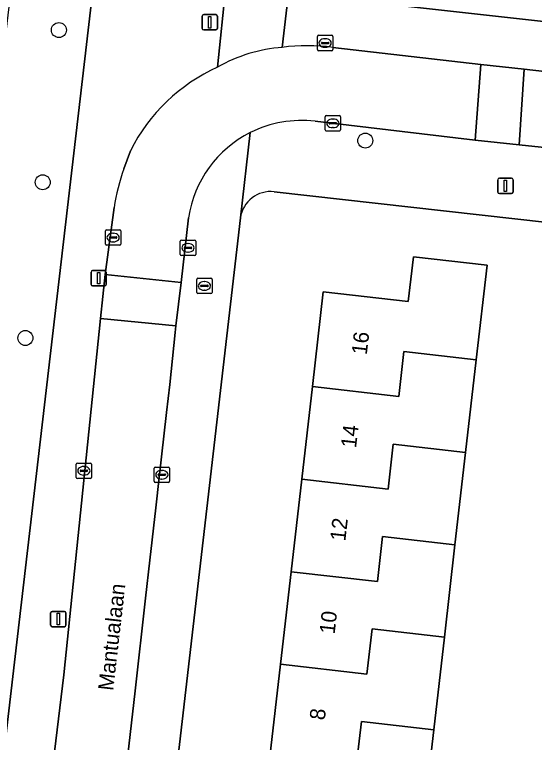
# Model space of a CAD drawing. Extents: x 162082 to 163401, y 388089 to 388636.
# Drawn here: x 162647.25 to 162681.06, y 388132.52 to 388179.87 of the extents above; entities that cross this region are included whole.
import ezdxf

# ---------------------------------------------------------------- set-up
doc = ezdxf.new("R2010")
doc.units = 0
for name, color, linetype in [('IMGEO_Boom', 7, 'Continuous'), ('IMGEO_Brandkraan', 7, 'Continuous'), ('IMGEO_Erf', 7, 'Continuous'), ('IMGEO_Groenvoorziening', 7, 'Continuous'), ('IMGEO_Kolk', 7, 'Continuous'), ('IMGEO_Lichtmast', 7, 'Continuous'), ('IMGEO_Openbare_ruimte_label', 7, 'Continuous'), ('IMGEO_Pand', 7, 'Continuous'), ('IMGEO_Pand_nummerreeks', 7, 'Continuous'), ('IMGEO_Rijbaan_lokaal_open', 7, 'Continuous'), ('IMGEO_Voetpad_open', 7, 'Continuous')]:
    doc.layers.add(name, color=color, linetype=linetype)

msp = doc.modelspace()

# ---------------------------------------------------------------- linework, layer by layer
at = {"layer": 'IMGEO_Boom'}
for centre in [(162650.136, 388178.86), (162670.063, 388171.667), (162649.084, 388168.958), (162647.956, 388158.827)]:
    msp.add_circle(centre, 0.489, dxfattribs=at)
at = {"layer": 'IMGEO_Brandkraan'}
for p, q in [((162659.097, 388161.79), (162659.097, 388162.642)), ((162659.172, 388162.716), (162660.024, 388162.716)), ((162659.585, 388162.496), (162659.61, 388162.496)), ((162660.098, 388162.642), (162660.098, 388161.79)), ((162659.356, 388162.21), (162659.356, 388162.222)), ((162659.794, 388162.173), (162659.396, 388162.173)), ((162659.399, 388162.259), (162659.797, 388162.259)), ((162659.608, 388161.936), (162659.583, 388161.936)), ((162659.84, 388162.222), (162659.84, 388162.21)), ((162660.024, 388161.716), (162659.172, 388161.716))]:
    msp.add_line(p, q, dxfattribs=at)
for points in [[(162659.097, 388161.79), (162659.097, 388162.642)], [(162659.172, 388162.716), (162660.024, 388162.716)], [(162660.098, 388162.642), (162660.098, 388161.79)], [(162660.024, 388161.716), (162659.172, 388161.716)]]:
    msp.add_lwpolyline(points, dxfattribs=at)
for centre, radius, start, end in [((162659.174, 388162.64), 0.0765, 91.552, 178.448), ((162659.174, 388162.64), 0.0765, 91.552, 178.448), ((162660.022, 388162.64), 0.0765, 1.552, 88.448), ((162660.022, 388162.64), 0.0765, 1.552, 88.448), ((162659.396, 388162.219), 0.0403, 85.8775, 175.7526), ((162659.393, 388162.209), 0.0366, 178.938, 274.7102), ((162659.797, 388162.216), 0.043, 264.8664, 352.4533), ((162659.801, 388162.221), 0.0386, 1.7309, 96.639), ((162659.174, 388161.792), 0.0765, 181.552, 268.448), ((162659.174, 388161.792), 0.0765, 181.552, 268.448), ((162660.022, 388161.792), 0.0765, 271.552, 358.448), ((162660.022, 388161.792), 0.0765, 271.552, 358.448)]:
    msp.add_arc(centre, radius, start, end, dxfattribs=at)
for centre, major_axis, ratio, start_param, end_param in [((162659.584, 388162.216), (-0.387, 0.002), 0.722429, 4.712389, 7.853982), ((162659.609, 388162.216), (-0.39, 0.002), 0.717154, 1.570796, 4.712389)]:
    msp.add_ellipse(centre, major_axis=major_axis, ratio=ratio, start_param=start_param, end_param=end_param, dxfattribs=at)
at = {"layer": 'IMGEO_Erf'}
for points in [[(162684.587, 388129.167), (162684.969, 388132.561), (162682.683, 388132.816), (162683.123, 388136.749), (162685.41, 388136.493), (162685.873, 388140.615), (162683.681, 388140.86), (162684.087, 388144.488), (162686.28, 388144.243), (162688.677, 388165.591), (162664.145, 388168.344)], [(162661.941, 388166.636), (162655.964, 388114.983), (162655.74, 388113.043)], [(162657.492, 388110.617), (162662.214, 388110.161), (162662.574, 388113.29), (162661.759, 388113.384), (162662.469, 388119.553), (162663.161, 388125.571), (162663.853, 388131.589), (162664.545, 388137.607), (162665.238, 388143.626), (162665.93, 388149.644), (162666.622, 388155.663), (162667.332, 388161.831), (162672.859, 388161.195), (162673.195, 388164.118), (162677.989, 388163.566), (162677.28, 388157.402)], [(162677.28, 388157.402), (162676.588, 388151.388), (162675.896, 388145.373), (162675.205, 388139.359), (162674.513, 388133.345), (162673.821, 388127.33)]]:
    msp.add_lwpolyline(points, dxfattribs=at)
msp.add_arc((162663.922, 388166.356), 2.001, 83.5955, 171.9527, dxfattribs=at)
at = {"layer": 'IMGEO_Groenvoorziening'}
for points in [[(162703.27, 388182.157), (162665.601, 388186.69), (162665.064, 388181.271), (162702.709, 388177.08)], [(162652.348, 388181.486), (162647.106, 388182.185), (162640.919, 388131.009), (162646.317, 388129.731)]]:
    msp.add_lwpolyline(points, close=True, dxfattribs=at)
at = {"layer": 'IMGEO_Kolk'}
for p, q in [((162666.948, 388177.591), (162666.948, 388178.443)), ((162667.023, 388178.517), (162667.875, 388178.517)), ((162667.949, 388178.443), (162667.949, 388177.591)), ((162667.207, 388178.011), (162667.207, 388178.023)), ((162667.645, 388177.974), (162667.247, 388177.974)), ((162667.25, 388178.06), (162667.648, 388178.06)), ((162667.436, 388178.297), (162667.461, 388178.297)), ((162667.691, 388178.023), (162667.691, 388178.011)), ((162667.875, 388177.517), (162667.023, 388177.517)), ((162667.459, 388177.737), (162667.434, 388177.737)), ((162667.454, 388172.367), (162667.454, 388173.219)), ((162667.529, 388173.293), (162668.381, 388173.293)), ((162668.455, 388173.219), (162668.455, 388172.367)), ((162667.713, 388172.787), (162667.713, 388172.799)), ((162668.151, 388172.75), (162667.753, 388172.75)), ((162667.756, 388172.836), (162668.154, 388172.836)), ((162667.942, 388173.073), (162667.967, 388173.073)), ((162668.197, 388172.799), (162668.197, 388172.787)), ((162668.381, 388172.293), (162667.529, 388172.293)), ((162667.965, 388172.513), (162667.94, 388172.513)), ((162653.165, 388164.937), (162653.165, 388165.789)), ((162653.24, 388165.863), (162654.092, 388165.863)), ((162653.653, 388165.643), (162653.678, 388165.643)), ((162654.166, 388165.789), (162654.166, 388164.937)), ((162653.424, 388165.357), (162653.424, 388165.369)), ((162653.862, 388165.32), (162653.464, 388165.32)), ((162653.467, 388165.406), (162653.865, 388165.406)), ((162653.908, 388165.369), (162653.908, 388165.357)), ((162658.106, 388165.193), (162658.958, 388165.193)), ((162654.092, 388164.863), (162653.24, 388164.863)), ((162653.676, 388165.083), (162653.651, 388165.083)), ((162658.031, 388164.267), (162658.031, 388165.119)), ((162658.29, 388164.687), (162658.29, 388164.699)), ((162658.333, 388164.736), (162658.731, 388164.736)), ((162658.519, 388164.973), (162658.544, 388164.973)), ((162658.774, 388164.699), (162658.774, 388164.687)), ((162659.032, 388165.119), (162659.032, 388164.267)), ((162658.958, 388164.193), (162658.106, 388164.193)), ((162658.728, 388164.65), (162658.33, 388164.65)), ((162658.542, 388164.413), (162658.517, 388164.413)), ((162651.261, 388149.764), (162651.261, 388150.616)), ((162651.336, 388150.69), (162652.188, 388150.69)), ((162651.749, 388150.47), (162651.774, 388150.47)), ((162652.262, 388150.616), (162652.262, 388149.764)), ((162651.52, 388150.184), (162651.52, 388150.196)), ((162651.958, 388150.147), (162651.56, 388150.147)), ((162651.563, 388150.233), (162651.961, 388150.233)), ((162652.004, 388150.196), (162652.004, 388150.184)), ((162656.331, 388149.508), (162656.331, 388150.36)), ((162656.406, 388150.434), (162657.258, 388150.434)), ((162656.819, 388150.214), (162656.844, 388150.214)), ((162657.332, 388150.36), (162657.332, 388149.508)), ((162652.188, 388149.69), (162651.336, 388149.69)), ((162651.772, 388149.91), (162651.747, 388149.91)), ((162656.59, 388149.928), (162656.59, 388149.94)), ((162657.028, 388149.891), (162656.63, 388149.891)), ((162656.633, 388149.977), (162657.031, 388149.977)), ((162656.842, 388149.654), (162656.817, 388149.654)), ((162657.074, 388149.94), (162657.074, 388149.928)), ((162657.258, 388149.434), (162656.406, 388149.434))]:
    msp.add_line(p, q, dxfattribs=at)
for points in [[(162666.948, 388177.591), (162666.948, 388178.443)], [(162667.023, 388178.517), (162667.875, 388178.517)], [(162667.949, 388178.443), (162667.949, 388177.591)], [(162667.875, 388177.517), (162667.023, 388177.517)], [(162667.454, 388172.367), (162667.454, 388173.219)], [(162667.529, 388173.293), (162668.381, 388173.293)], [(162668.455, 388173.219), (162668.455, 388172.367)], [(162668.381, 388172.293), (162667.529, 388172.293)], [(162653.165, 388164.937), (162653.165, 388165.789)], [(162653.24, 388165.863), (162654.092, 388165.863)], [(162654.166, 388165.789), (162654.166, 388164.937)], [(162658.106, 388165.193), (162658.958, 388165.193)], [(162654.092, 388164.863), (162653.24, 388164.863)], [(162658.031, 388164.267), (162658.031, 388165.119)], [(162659.032, 388165.119), (162659.032, 388164.267)], [(162658.958, 388164.193), (162658.106, 388164.193)], [(162651.261, 388149.764), (162651.261, 388150.616)], [(162651.336, 388150.69), (162652.188, 388150.69)], [(162652.262, 388150.616), (162652.262, 388149.764)], [(162656.331, 388149.508), (162656.331, 388150.36)], [(162656.406, 388150.434), (162657.258, 388150.434)], [(162657.332, 388150.36), (162657.332, 388149.508)], [(162652.188, 388149.69), (162651.336, 388149.69)], [(162657.258, 388149.434), (162656.406, 388149.434)]]:
    msp.add_lwpolyline(points, dxfattribs=at)
for centre, radius, start, end in [((162667.025, 388178.441), 0.0765, 91.552, 178.448), ((162667.025, 388178.441), 0.0765, 91.552, 178.448), ((162667.873, 388178.441), 0.0765, 1.552, 88.448), ((162667.873, 388178.441), 0.0765, 1.552, 88.448), ((162667.247, 388178.02), 0.0403, 85.8775, 175.7526), ((162667.244, 388178.01), 0.0366, 178.938, 274.7102), ((162667.648, 388178.017), 0.043, 264.8664, 352.4533), ((162667.652, 388178.022), 0.0386, 1.7309, 96.639), ((162667.025, 388177.593), 0.0765, 181.552, 268.448), ((162667.025, 388177.593), 0.0765, 181.552, 268.448), ((162667.873, 388177.593), 0.0765, 271.552, 358.448), ((162667.873, 388177.593), 0.0765, 271.552, 358.448), ((162667.531, 388173.217), 0.0765, 91.552, 178.448), ((162667.531, 388173.217), 0.0765, 91.552, 178.448), ((162668.379, 388173.217), 0.0765, 1.552, 88.448), ((162668.379, 388173.217), 0.0765, 1.552, 88.448), ((162667.753, 388172.796), 0.0403, 85.8775, 175.7526), ((162667.75, 388172.786), 0.0366, 178.938, 274.7102), ((162668.154, 388172.793), 0.043, 264.8664, 352.4533), ((162668.158, 388172.798), 0.0386, 1.7309, 96.639), ((162667.531, 388172.369), 0.0765, 181.552, 268.448), ((162667.531, 388172.369), 0.0765, 181.552, 268.448), ((162668.379, 388172.369), 0.0765, 271.552, 358.448), ((162668.379, 388172.369), 0.0765, 271.552, 358.448), ((162653.242, 388165.787), 0.0765, 91.552, 178.448), ((162653.242, 388165.787), 0.0765, 91.552, 178.448), ((162654.09, 388165.787), 0.0765, 1.552, 88.448), ((162654.09, 388165.787), 0.0765, 1.552, 88.448), ((162653.464, 388165.366), 0.0403, 85.8775, 175.7526), ((162653.461, 388165.356), 0.0366, 178.938, 274.7102), ((162653.865, 388165.363), 0.043, 264.8664, 352.4533), ((162653.869, 388165.368), 0.0386, 1.7309, 96.639), ((162658.108, 388165.117), 0.0765, 91.552, 178.448), ((162658.108, 388165.117), 0.0765, 91.552, 178.448), ((162658.956, 388165.117), 0.0765, 1.552, 88.448), ((162658.956, 388165.117), 0.0765, 1.552, 88.448), ((162653.242, 388164.939), 0.0765, 181.552, 268.448), ((162653.242, 388164.939), 0.0765, 181.552, 268.448), ((162654.09, 388164.939), 0.0765, 271.552, 358.448), ((162654.09, 388164.939), 0.0765, 271.552, 358.448), ((162658.33, 388164.696), 0.0403, 85.8775, 175.7526), ((162658.327, 388164.686), 0.0366, 178.938, 274.7102), ((162658.731, 388164.693), 0.043, 264.8664, 352.4533), ((162658.735, 388164.698), 0.0386, 1.7309, 96.639), ((162658.108, 388164.269), 0.0765, 181.552, 268.448), ((162658.108, 388164.269), 0.0765, 181.552, 268.448), ((162658.956, 388164.269), 0.0765, 271.552, 358.448), ((162658.956, 388164.269), 0.0765, 271.552, 358.448), ((162651.338, 388150.614), 0.0765, 91.552, 178.448), ((162651.338, 388150.614), 0.0765, 91.552, 178.448), ((162652.186, 388150.614), 0.0765, 1.552, 88.448), ((162652.186, 388150.614), 0.0765, 1.552, 88.448), ((162651.56, 388150.193), 0.0403, 85.8775, 175.7526), ((162651.557, 388150.183), 0.0366, 178.938, 274.7102), ((162651.961, 388150.19), 0.043, 264.8664, 352.4533), ((162651.965, 388150.195), 0.0386, 1.7309, 96.639), ((162656.408, 388150.358), 0.0765, 91.552, 178.448), ((162656.408, 388150.358), 0.0765, 91.552, 178.448), ((162657.256, 388150.358), 0.0765, 1.552, 88.448), ((162657.256, 388150.358), 0.0765, 1.552, 88.448), ((162651.338, 388149.766), 0.0765, 181.552, 268.448), ((162651.338, 388149.766), 0.0765, 181.552, 268.448), ((162652.186, 388149.766), 0.0765, 271.552, 358.448), ((162652.186, 388149.766), 0.0765, 271.552, 358.448), ((162656.63, 388149.937), 0.0403, 85.8775, 175.7526), ((162656.627, 388149.927), 0.0366, 178.938, 274.7102), ((162657.031, 388149.934), 0.043, 264.8664, 352.4533), ((162657.035, 388149.939), 0.0386, 1.7309, 96.639), ((162656.408, 388149.51), 0.0765, 181.552, 268.448), ((162656.408, 388149.51), 0.0765, 181.552, 268.448), ((162657.256, 388149.51), 0.0765, 271.552, 358.448), ((162657.256, 388149.51), 0.0765, 271.552, 358.448)]:
    msp.add_arc(centre, radius, start, end, dxfattribs=at)
for centre, major_axis, ratio, start_param, end_param in [((162667.435, 388178.017), (-0.387, 0.002), 0.722429, 4.712389, 7.853982), ((162667.46, 388178.017), (-0.39, 0.002), 0.717154, 1.570796, 4.712389), ((162667.941, 388172.793), (-0.387, 0.002), 0.722429, 4.712389, 7.853982), ((162667.966, 388172.793), (-0.39, 0.002), 0.717154, 1.570796, 4.712389), ((162653.652, 388165.363), (-0.387, 0.002), 0.722429, 4.712389, 7.853982), ((162653.677, 388165.363), (-0.39, 0.002), 0.717154, 1.570796, 4.712389), ((162658.518, 388164.693), (-0.387, 0.002), 0.722429, 4.712389, 7.853982), ((162658.543, 388164.693), (-0.39, 0.002), 0.717154, 1.570796, 4.712389), ((162651.748, 388150.19), (-0.387, 0.002), 0.722429, 4.712389, 7.853982), ((162651.773, 388150.19), (-0.39, 0.002), 0.717154, 1.570796, 4.712389), ((162656.818, 388149.934), (-0.387, 0.002), 0.722429, 4.712389, 7.853982), ((162656.843, 388149.934), (-0.39, 0.002), 0.717154, 1.570796, 4.712389)]:
    msp.add_ellipse(centre, major_axis=major_axis, ratio=ratio, start_param=start_param, end_param=end_param, dxfattribs=at)
at = {"layer": 'IMGEO_Lichtmast'}
for p, q in [((162659.554, 388179.868), (162660.344, 388179.868)), ((162660.344, 388179.868), (162659.554, 388179.868)), ((162659.454, 388178.968), (162659.454, 388179.768)), ((162659.454, 388179.768), (162659.454, 388178.968)), ((162660.444, 388179.768), (162660.444, 388178.968)), ((162660.444, 388178.968), (162660.444, 388179.768)), ((162660.344, 388178.868), (162659.554, 388178.868)), ((162659.554, 388178.868), (162660.344, 388178.868)), ((162678.685, 388168.324), (162678.685, 388169.124)), ((162678.685, 388169.124), (162678.685, 388168.324)), ((162678.785, 388169.224), (162679.575, 388169.224)), ((162679.575, 388169.224), (162678.785, 388169.224)), ((162679.675, 388169.124), (162679.675, 388168.324)), ((162679.675, 388168.324), (162679.675, 388169.124)), ((162679.575, 388168.224), (162678.785, 388168.224)), ((162678.785, 388168.224), (162679.575, 388168.224)), ((162652.229, 388162.318), (162652.229, 388163.118)), ((162652.229, 388163.118), (162652.229, 388162.318)), ((162652.329, 388163.218), (162653.119, 388163.218)), ((162653.119, 388163.218), (162652.329, 388163.218)), ((162653.219, 388163.118), (162653.219, 388162.318)), ((162653.219, 388162.318), (162653.219, 388163.118)), ((162653.119, 388162.218), (162652.329, 388162.218)), ((162652.329, 388162.218), (162653.119, 388162.218)), ((162649.701, 388141.047), (162650.491, 388141.047)), ((162650.491, 388141.047), (162649.701, 388141.047)), ((162649.601, 388140.147), (162649.601, 388140.947)), ((162649.601, 388140.947), (162649.601, 388140.147)), ((162650.591, 388140.947), (162650.591, 388140.147)), ((162650.591, 388140.147), (162650.591, 388140.947)), ((162650.491, 388140.047), (162649.701, 388140.047)), ((162649.701, 388140.047), (162650.491, 388140.047))]:
    msp.add_line(p, q, dxfattribs=at)
for points in [[(162659.874, 388179.743), (162660.024, 388179.743), (162660.024, 388178.993), (162659.874, 388178.993), (162659.874, 388179.743)], [(162679.105, 388169.099), (162679.255, 388169.099), (162679.255, 388168.349), (162679.105, 388168.349), (162679.105, 388169.099)], [(162652.649, 388163.093), (162652.799, 388163.093), (162652.799, 388162.343), (162652.649, 388162.343), (162652.649, 388163.093)], [(162650.021, 388140.922), (162650.171, 388140.922), (162650.171, 388140.172), (162650.021, 388140.172), (162650.021, 388140.922)]]:
    msp.add_lwpolyline(points, dxfattribs=at)
for centre, start, end in [((162659.554, 388179.768), 90, 180), ((162659.554, 388179.768), 90, 180), ((162660.344, 388179.768), 0, 90), ((162660.344, 388179.768), 360, 90), ((162659.554, 388178.968), 180, 270), ((162659.554, 388178.968), 180, 270), ((162660.344, 388178.968), 270, 0), ((162660.344, 388178.968), 270, 0), ((162678.785, 388169.124), 90, 180), ((162678.785, 388169.124), 90, 180), ((162679.575, 388169.124), 0, 90), ((162679.575, 388169.124), 360, 90), ((162678.785, 388168.324), 180, 270), ((162678.785, 388168.324), 180, 270), ((162679.575, 388168.324), 270, 0), ((162679.575, 388168.324), 270, 0), ((162652.329, 388163.118), 90, 180), ((162652.329, 388163.118), 90, 180), ((162653.119, 388163.118), 0, 90), ((162653.119, 388163.118), 360, 90), ((162652.329, 388162.318), 180, 270), ((162652.329, 388162.318), 180, 270), ((162653.119, 388162.318), 270, 0), ((162653.119, 388162.318), 270, 0), ((162649.701, 388140.947), 90, 180), ((162649.701, 388140.947), 90, 180), ((162650.491, 388140.947), 0, 90), ((162650.491, 388140.947), 360, 90), ((162649.701, 388140.147), 180, 270), ((162649.701, 388140.147), 180, 270), ((162650.491, 388140.147), 270, 0), ((162650.491, 388140.147), 270, 0)]:
    msp.add_arc(centre, 0.1, start, end, dxfattribs=at)
at = {"layer": 'IMGEO_Pand'}
for points in [[(162666.622, 388155.663), (162672.24, 388155.018), (162672.577, 388157.946), (162677.28, 388157.402), (162677.989, 388163.566), (162673.195, 388164.118), (162672.859, 388161.195), (162667.332, 388161.831)], [(162666.622, 388155.663), (162665.93, 388149.644), (162671.548, 388148.999), (162671.885, 388151.932), (162676.588, 388151.388), (162677.28, 388157.402), (162672.577, 388157.946), (162672.24, 388155.018)], [(162665.238, 388143.626), (162670.856, 388142.981), (162671.193, 388145.917), (162675.896, 388145.373), (162676.588, 388151.388), (162671.885, 388151.932), (162671.548, 388148.999), (162665.93, 388149.644)], [(162665.238, 388143.626), (162664.545, 388137.607), (162670.164, 388136.962), (162670.502, 388139.904), (162675.205, 388139.359), (162675.896, 388145.373), (162671.193, 388145.917), (162670.856, 388142.981)], [(162675.205, 388139.359), (162670.502, 388139.904), (162670.164, 388136.962), (162664.545, 388137.607), (162663.853, 388131.589), (162669.472, 388130.944), (162669.81, 388133.889), (162674.513, 388133.345)], [(162673.821, 388127.33), (162674.513, 388133.345), (162669.81, 388133.889), (162669.472, 388130.944), (162663.853, 388131.589), (162663.161, 388125.571), (162668.78, 388124.925), (162669.119, 388127.874)]]:
    msp.add_lwpolyline(points, close=True, dxfattribs=at)
at = {"layer": 'IMGEO_Rijbaan_lokaal_open'}
for points in [[(162666.796, 388172.923), (162677.203, 388171.704), (162677.587, 388176.629), (162667.962, 388177.734)], [(162654.79, 388171.005), (162654.365, 388169.842)], [(162653.731, 388167.321), (162653.15, 388162.965), (162658.093, 388162.445), (162658.572, 388166.654)], [(162657.14, 388153.984), (162657.345, 388155.801), (162657.696, 388159.177), (162657.747, 388159.621), (162652.85, 388160.097), (162650.451, 388136.91), (162647.355, 388111.336)], [(162652.357, 388111.094), (162652.359, 388111.236), (162652.592, 388113.689), (162652.996, 388117.268), (162653.424, 388121.06), (162653.786, 388124.269), (162654.047, 388126.579), (162654.369, 388129.428), (162655.095, 388135.868), (162655.776, 388141.901), (162656.055, 388144.368), (162656.44, 388147.781), (162656.662, 388149.749), (162657.14, 388153.984)]]:
    msp.add_lwpolyline(points, dxfattribs=at)
for points in [[(162680.392, 388176.308), (162677.587, 388176.629), (162677.203, 388171.704), (162680.066, 388171.399)], [(162723.437, 388171.392), (162716.658, 388172.147), (162680.392, 388176.308), (162680.066, 388171.399), (162690.562, 388170.28), (162694.289, 388169.866), (162694.451, 388169.835), (162753.966, 388163.189), (162756.651, 388162.831), (162757.203, 388167.636), (162751.96, 388168.22), (162745.54, 388168.934)], [(162658.093, 388162.445), (162653.15, 388162.965), (162652.85, 388160.097), (162657.747, 388159.621)]]:
    msp.add_lwpolyline(points, close=True, dxfattribs=at)
for centre, radius, start, end in [((162665.373, 388167.917), 9.841, 94.1283, 119.9662), ((162666.321, 388165.095), 12.745, 82.6031, 97.4664), ((162665.265, 388165.758), 11.716, 114.2239, 153.3928), ((162665.906, 388165.56), 7.417, 83.1083, 116.6095), ((162665.912, 388165.557), 7.422, 116.6452, 171.5021), ((162667.016, 388165.32), 13.434, 160.3316, 171.4355)]:
    msp.add_arc(centre, radius, start, end, dxfattribs=at)
at = {"layer": 'IMGEO_Voetpad_open'}
for points in [[(162665.601, 388186.69), (162666.162, 388192.347), (162666.371, 388195.051), (162662.426, 388195.481), (162662.109, 388192.62), (162661.305, 388184.711), (162661.001, 388181.725), (162660.458, 388176.442)], [(162664.665, 388177.732), (162665.064, 388181.271), (162665.601, 388186.69)], [(162660.458, 388176.442), (162661.001, 388181.725), (162652.494, 388182.789), (162652.348, 388181.486), (162646.317, 388129.731), (162645.375, 388121.434), (162644.798, 388116.081), (162643.205, 388116.25), (162642.758, 388111.326), (162642.688, 388111.281)], [(162705.689, 388176.792), (162702.709, 388177.08), (162665.064, 388181.271), (162664.665, 388177.732)], [(162667.962, 388177.734), (162677.587, 388176.629), (162680.392, 388176.308), (162716.658, 388172.147), (162723.437, 388171.392), (162745.54, 388168.934), (162751.96, 388168.22), (162757.203, 388167.636), (162760.046, 388167.375), (162760.642, 388167.307)], [(162694.451, 388169.835), (162694.289, 388169.866), (162690.562, 388170.28), (162680.066, 388171.399), (162677.203, 388171.704), (162666.796, 388172.923)], [(162662.584, 388172.191), (162661.941, 388166.636)], [(162661.941, 388166.636), (162662.584, 388172.191)], [(162654.365, 388169.842), (162654.79, 388171.005)], [(162664.145, 388168.344), (162688.677, 388165.591), (162690.136, 388165.428), (162753.371, 388158.332), (162756.524, 388157.89), (162756.874, 388157.847), (162756.854, 388157.711), (162757.874, 388157.615), (162757.9, 388157.737), (162772.131, 388156.161), (162773.046, 388164.918), (162773.053, 388165.285)], [(162650.451, 388136.91), (162652.85, 388160.097), (162653.15, 388162.965), (162653.731, 388167.321)], [(162658.572, 388166.654), (162658.093, 388162.445), (162657.747, 388159.621), (162657.696, 388159.177), (162657.345, 388155.801), (162657.14, 388153.984), (162656.662, 388149.749), (162656.44, 388147.781), (162656.055, 388144.368), (162655.776, 388141.901), (162655.095, 388135.868), (162654.369, 388129.428), (162654.047, 388126.579), (162653.786, 388124.269), (162653.424, 388121.06), (162652.996, 388117.268), (162652.592, 388113.689), (162652.359, 388111.236), (162652.357, 388111.094), (162657.492, 388110.617)], [(162655.74, 388113.043), (162655.964, 388114.983), (162661.941, 388166.636)], [(162647.355, 388111.336), (162650.451, 388136.91)]]:
    msp.add_lwpolyline(points, dxfattribs=at)
for centre, radius, start, end in [((162665.373, 388167.917), 9.841, 94.1283, 119.9662), ((162666.321, 388165.095), 12.745, 82.6031, 97.4664), ((162665.265, 388165.758), 11.716, 114.2239, 153.3928), ((162665.906, 388165.56), 7.417, 83.1083, 116.6095), ((162665.912, 388165.557), 7.422, 116.6452, 171.5021), ((162667.016, 388165.32), 13.434, 160.3316, 171.4355), ((162663.922, 388166.356), 2.001, 83.5955, 171.9527)]:
    msp.add_arc(centre, radius, start, end, dxfattribs=at)

# ---------------------------------------------------------------- texts
at = {"layer": 'IMGEO_Openbare_ruimte_label'}
msp.add_text('Mantualaan', height=1, rotation=83.4509, dxfattribs=at).set_placement((162653.667, 388135.851))
at = {"layer": 'IMGEO_Pand_nummerreeks'}
for s, p in [('16', (162670.158, 388157.698)), ('14', (162669.461, 388151.642)), ('12', (162668.764, 388145.583)), ('10', (162668.068, 388139.533)), ('8', (162667.425, 388133.935))]:
    msp.add_text(s, height=1, rotation=83.4379, dxfattribs=at).set_placement(p)

doc.saveas('drawing.dxf')
